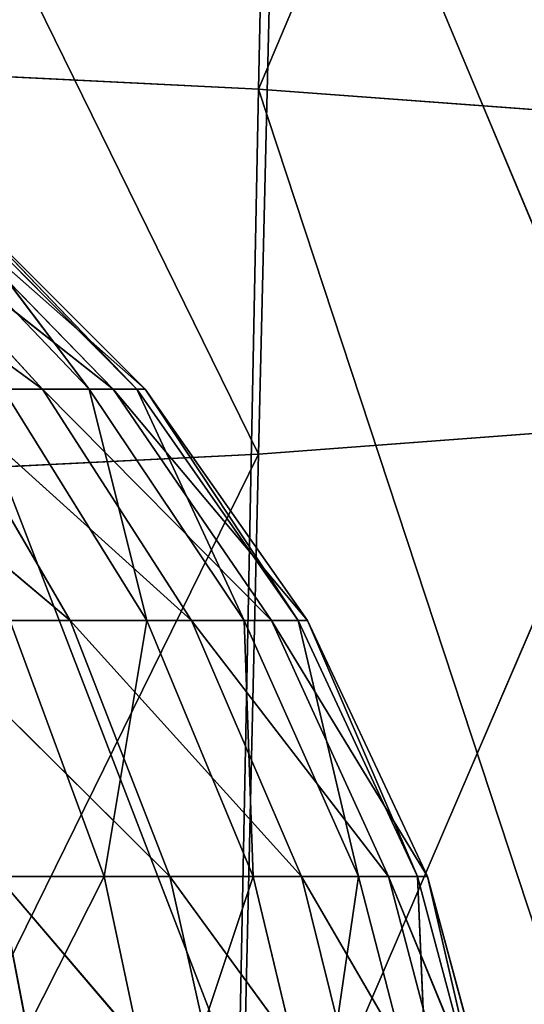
# Model space of a CAD drawing. Extents: x 382 to 531, y 0 to 277.
# Tile 409 of 656: x 462.67 to 465.36, y 74.45 to 79.69. Entities that reach past the tile are written whole.
import ezdxf

# ---------------------------------------------------------------- set-up
doc = ezdxf.new("R2010")
doc.units = 0
doc.header["$LTSCALE"] = 25.4
doc.layers.get('0').update_dxf_attribs({"color": 13, "linetype": 'CONTINUOUS'})

# ---------------------------------------------------------------- blocks, each defined once
blk = doc.blocks.new('NEWPORT-I-KINKIET-8157_STL')
at = {"color": 7}
for p, q in [((-34.3254, 90.0659, 197.7179), (-36.5173, 91.3051, 197.6096)), ((-36.5173, 91.3051, 197.6096), (-34.4307, 90.1061, 203.0283)), ((-34.3254, 90.0659, 197.7179), (-36.5173, 91.3051, 197.6096)), ((-36.5173, 91.3051, 197.6096), (-34.4307, 90.1061, 203.0283)), ((-34.3254, 90.0659, 197.7179), (-34.4307, 90.1061, 203.0283)), ((-34.3254, 90.0659, 197.7179), (-34.4307, 90.1061, 203.0283)), ((-32.5484, 88.5126, 203.1151), (-34.3254, 90.0659, 197.7179)), ((-34.3254, 90.0659, 197.7179), (-34.2192, 89.4196, 192.6968)), ((-32.4154, 88.4235, 197.8613), (-34.3254, 90.0659, 197.7179)), ((-32.5484, 88.5126, 203.1151), (-34.3254, 90.0659, 197.7179)), ((-32.4154, 88.4235, 197.8613), (-34.3254, 90.0659, 197.7179)), ((-32.281, 87.7353, 192.882), (-34.3254, 90.0659, 197.7179)), ((-32.281, 87.7353, 192.882), (-34.3254, 90.0659, 197.7179)), ((-34.3254, 90.0659, 197.7179), (-34.2192, 89.4196, 192.6968)), ((-32.4154, 69.363, 199.5179), (-34.4307, 68.4438, 204.2054)), ((-32.4154, 69.363, 199.5179), (-34.4307, 68.4438, 204.2054)), ((-34.3254, 67.7212, 199.6612), (-32.4154, 69.363, 199.5179)), ((-34.3254, 67.7212, 199.6612), (-32.4154, 69.363, 199.5179)), ((-34.2192, 66.4912, 195.206), (-32.4154, 69.363, 199.5179)), ((-34.2192, 66.4912, 195.206), (-32.4154, 69.363, 199.5179)), ((-34.3254, 67.7212, 199.6612), (-34.4307, 68.4438, 204.2054)), ((-34.3254, 67.7212, 199.6612), (-34.4307, 68.4438, 204.2054)), ((-36.5906, 67.2405, 204.271), (-34.3254, 67.7212, 199.6612)), ((-36.5906, 67.2405, 204.271), (-34.3254, 67.7212, 199.6612)), ((-36.5173, 66.4811, 199.7694), (-34.3254, 67.7212, 199.6612)), ((-36.5173, 66.4811, 199.7694), (-34.3254, 67.7212, 199.6612)), ((-36.4434, 65.2196, 195.3458), (-34.3254, 67.7212, 199.6612)), ((-36.4434, 65.2196, 195.3458), (-34.3254, 67.7212, 199.6612)), ((-34.3254, 67.7212, 199.6612), (-34.2192, 66.4912, 195.206)), ((-34.3254, 67.7212, 199.6612), (-34.2192, 66.4912, 195.206))]:
    blk.add_line(p, q, dxfattribs=at)
at = {"color": 250}
for p, q in [((-35.4325, -19.4328, 203.363), (-35.7141, -19.7065, 201.9097)), ((-35.4325, -19.4328, 203.363), (-35.7141, -19.7065, 201.9097)), ((-34.4708, -20.6184, 203.363), (-35.7141, -19.7065, 201.9097)), ((-34.4708, -20.6184, 203.363), (-35.7141, -19.7065, 201.9097)), ((-34.7967, -20.8374, 201.9097), (-35.7141, -19.7065, 201.9097)), ((-34.7967, -20.8374, 201.9097), (-35.7141, -19.7065, 201.9097)), ((-34.7967, -20.8374, 201.9097), (-36.172, -20.1517, 200.5465)), ((-34.7967, -20.8374, 201.9097), (-36.172, -20.1517, 200.5465)), ((-35.3268, -21.1937, 200.5465), (-36.172, -20.1517, 200.5465)), ((-35.3268, -21.1937, 200.5465), (-36.172, -20.1517, 200.5465)), ((-34.7967, -20.8374, 201.9097), (-34.4708, -20.6184, 203.363)), ((-34.7967, -20.8374, 201.9097), (-34.4708, -20.6184, 203.363)), ((-35.3268, -21.1937, 200.5465), (-36.7925, -20.7549, 199.3147)), ((-35.3268, -21.1937, 200.5465), (-36.7925, -20.7549, 199.3147)), ((-35.3268, -21.1937, 200.5465), (-34.7967, -20.8374, 201.9097)), ((-35.3268, -21.1937, 200.5465), (-34.7967, -20.8374, 201.9097)), ((-33.7363, -21.9567, 203.363), (-34.7967, -20.8374, 201.9097)), ((-33.7363, -21.9567, 203.363), (-34.7967, -20.8374, 201.9097)), ((-34.096, -22.114, 201.9097), (-34.7967, -20.8374, 201.9097)), ((-34.096, -22.114, 201.9097), (-34.7967, -20.8374, 201.9097)), ((-36.045, -21.6764, 199.3147), (-35.3268, -21.1937, 200.5465)), ((-36.045, -21.6764, 199.3147), (-35.3268, -21.1937, 200.5465)), ((-34.096, -22.114, 201.9097), (-35.3268, -21.1937, 200.5465)), ((-34.096, -22.114, 201.9097), (-35.3268, -21.1937, 200.5465)), ((-34.6812, -22.3699, 200.5465), (-35.3268, -21.1937, 200.5465)), ((-34.6812, -22.3699, 200.5465), (-35.3268, -21.1937, 200.5465)), ((-34.6812, -22.3699, 200.5465), (-36.045, -21.6764, 199.3147)), ((-34.6812, -22.3699, 200.5465), (-36.045, -21.6764, 199.3147)), ((-35.474, -22.7166, 199.3147), (-36.045, -21.6764, 199.3147)), ((-35.474, -22.7166, 199.3147), (-36.045, -21.6764, 199.3147)), ((-33.7363, -21.9567, 203.363), (-34.096, -22.114, 201.9097)), ((-33.7363, -21.9567, 203.363), (-34.096, -22.114, 201.9097)), ((-34.096, -22.114, 201.9097), (-34.6812, -22.3699, 200.5465)), ((-34.096, -22.114, 201.9097), (-34.6812, -22.3699, 200.5465)), ((-33.2525, -23.4046, 203.363), (-34.096, -22.114, 201.9097)), ((-33.2525, -23.4046, 203.363), (-34.096, -22.114, 201.9097)), ((-33.6345, -23.4951, 201.9097), (-34.096, -22.114, 201.9097)), ((-33.6345, -23.4951, 201.9097), (-34.096, -22.114, 201.9097)), ((-35.474, -22.7166, 199.3147), (-36.9296, -22.2709, 198.2515)), ((-35.474, -22.7166, 199.3147), (-36.9296, -22.2709, 198.2515)), ((-34.6812, -22.3699, 200.5465), (-35.474, -22.7166, 199.3147)), ((-34.6812, -22.3699, 200.5465), (-35.474, -22.7166, 199.3147)), ((-33.6345, -23.4951, 201.9097), (-34.6812, -22.3699, 200.5465)), ((-33.6345, -23.4951, 201.9097), (-34.6812, -22.3699, 200.5465)), ((-34.256, -23.6424, 200.5465), (-34.6812, -22.3699, 200.5465)), ((-34.256, -23.6424, 200.5465), (-34.6812, -22.3699, 200.5465)), ((-35.474, -22.7166, 199.3147), (-36.4506, -23.1436, 198.2515)), ((-35.474, -22.7166, 199.3147), (-36.4506, -23.1436, 198.2515)), ((-34.256, -23.6424, 200.5465), (-35.474, -22.7166, 199.3147)), ((-34.256, -23.6424, 200.5465), (-35.474, -22.7166, 199.3147)), ((-35.098, -23.842, 199.3147), (-35.474, -22.7166, 199.3147)), ((-35.098, -23.842, 199.3147), (-35.474, -22.7166, 199.3147)), ((-35.098, -23.842, 199.3147), (-36.4506, -23.1436, 198.2515)), ((-35.098, -23.842, 199.3147), (-36.4506, -23.1436, 198.2515)), ((-33.6345, -23.4951, 201.9097), (-33.2525, -23.4046, 203.363)), ((-33.6345, -23.4951, 201.9097), (-33.2525, -23.4046, 203.363)), ((-34.256, -23.6424, 200.5465), (-33.6345, -23.4951, 201.9097)), ((-34.256, -23.6424, 200.5465), (-33.6345, -23.4951, 201.9097)), ((-33.035, -24.9156, 203.363), (-33.6345, -23.4951, 201.9097)), ((-33.035, -24.9156, 203.363), (-33.6345, -23.4951, 201.9097)), ((-33.4271, -24.9365, 201.9097), (-33.6345, -23.4951, 201.9097)), ((-33.4271, -24.9365, 201.9097), (-33.6345, -23.4951, 201.9097)), ((-35.098, -23.842, 199.3147), (-34.256, -23.6424, 200.5465)), ((-35.098, -23.842, 199.3147), (-34.256, -23.6424, 200.5465)), ((-33.4271, -24.9365, 201.9097), (-34.256, -23.6424, 200.5465)), ((-33.4271, -24.9365, 201.9097), (-34.256, -23.6424, 200.5465)), ((-34.0648, -24.9704, 200.5465), (-34.256, -23.6424, 200.5465)), ((-34.0648, -24.9704, 200.5465), (-34.256, -23.6424, 200.5465)), ((-36.1351, -24.0878, 198.2515), (-35.098, -23.842, 199.3147)), ((-36.1351, -24.0878, 198.2515), (-35.098, -23.842, 199.3147)), ((-34.0648, -24.9704, 200.5465), (-35.098, -23.842, 199.3147)), ((-34.0648, -24.9704, 200.5465), (-35.098, -23.842, 199.3147)), ((-34.9289, -25.0165, 199.3147), (-35.098, -23.842, 199.3147)), ((-34.9289, -25.0165, 199.3147), (-35.098, -23.842, 199.3147)), ((-34.9289, -25.0165, 199.3147), (-36.1351, -24.0878, 198.2515)), ((-34.9289, -25.0165, 199.3147), (-36.1351, -24.0878, 198.2515)), ((-33.4271, -24.9365, 201.9097), (-34.0648, -24.9704, 200.5465)), ((-33.4271, -24.9365, 201.9097), (-34.0648, -24.9704, 200.5465)), ((-33.4803, -26.3917, 201.9097), (-33.4271, -24.9365, 201.9097)), ((-33.4803, -26.3917, 201.9097), (-33.4271, -24.9365, 201.9097)), ((-33.035, -24.9156, 203.363), (-33.4271, -24.9365, 201.9097)), ((-33.035, -24.9156, 203.363), (-33.4271, -24.9365, 201.9097)), ((-33.0908, -26.4412, 203.363), (-33.4271, -24.9365, 201.9097)), ((-33.0908, -26.4412, 203.363), (-33.4271, -24.9365, 201.9097)), ((-34.0648, -24.9704, 200.5465), (-34.9289, -25.0165, 199.3147)), ((-34.0648, -24.9704, 200.5465), (-34.9289, -25.0165, 199.3147)), ((-34.1139, -26.3113, 200.5465), (-34.0648, -24.9704, 200.5465)), ((-34.1139, -26.3113, 200.5465), (-34.0648, -24.9704, 200.5465)), ((-33.4803, -26.3917, 201.9097), (-34.0648, -24.9704, 200.5465)), ((-33.4803, -26.3917, 201.9097), (-34.0648, -24.9704, 200.5465)), ((-34.9289, -25.0165, 199.3147), (-35.9932, -25.0731, 198.2515)), ((-34.9289, -25.0165, 199.3147), (-35.9932, -25.0731, 198.2515)), ((-34.9723, -26.2022, 199.3147), (-34.9289, -25.0165, 199.3147)), ((-34.9723, -26.2022, 199.3147), (-34.9289, -25.0165, 199.3147)), ((-34.1139, -26.3113, 200.5465), (-34.9289, -25.0165, 199.3147)), ((-34.1139, -26.3113, 200.5465), (-34.9289, -25.0165, 199.3147)), ((-34.9723, -26.2022, 199.3147), (-35.9932, -25.0731, 198.2515)), ((-34.9723, -26.2022, 199.3147), (-35.9932, -25.0731, 198.2515)), ((-35.2267, -27.3612, 199.3147), (-36.0296, -26.0679, 198.2515)), ((-36.0296, -26.0679, 198.2515), (-34.9723, -26.2022, 199.3147)), ((-35.2267, -27.3612, 199.3147), (-36.0296, -26.0679, 198.2515)), ((-36.0296, -26.0679, 198.2515), (-34.9723, -26.2022, 199.3147)), ((-35.2267, -27.3612, 199.3147), (-34.9723, -26.2022, 199.3147)), ((-35.2267, -27.3612, 199.3147), (-34.9723, -26.2022, 199.3147)), ((-34.4015, -27.6218, 200.5465), (-34.9723, -26.2022, 199.3147)), ((-34.9723, -26.2022, 199.3147), (-34.1139, -26.3113, 200.5465)), ((-34.4015, -27.6218, 200.5465), (-34.9723, -26.2022, 199.3147)), ((-34.9723, -26.2022, 199.3147), (-34.1139, -26.3113, 200.5465)), ((-34.4015, -27.6218, 200.5465), (-34.1139, -26.3113, 200.5465)), ((-34.4015, -27.6218, 200.5465), (-34.1139, -26.3113, 200.5465)), ((-33.7925, -27.8141, 201.9097), (-34.1139, -26.3113, 200.5465)), ((-34.1139, -26.3113, 200.5465), (-33.4803, -26.3917, 201.9097)), ((-33.7925, -27.8141, 201.9097), (-34.1139, -26.3113, 200.5465)), ((-34.1139, -26.3113, 200.5465), (-33.4803, -26.3917, 201.9097)), ((-33.7925, -27.8141, 201.9097), (-33.4803, -26.3917, 201.9097)), ((-33.7925, -27.8141, 201.9097), (-33.4803, -26.3917, 201.9097)), ((-33.4181, -27.9323, 203.363), (-33.4803, -26.3917, 201.9097)), ((-33.4803, -26.3917, 201.9097), (-33.0908, -26.4412, 203.363)), ((-33.4181, -27.9323, 203.363), (-33.4803, -26.3917, 201.9097)), ((-33.4803, -26.3917, 201.9097), (-33.0908, -26.4412, 203.363)), ((-35.2267, -27.3612, 199.3147), (-36.2431, -27.0403, 198.2515)), ((-35.2267, -27.3612, 199.3147), (-36.2431, -27.0403, 198.2515)), ((-35.684, -28.4561, 199.3147), (-35.2267, -27.3612, 199.3147)), ((-35.684, -28.4561, 199.3147), (-35.2267, -27.3612, 199.3147)), ((-34.4015, -27.6218, 200.5465), (-35.2267, -27.3612, 199.3147)), ((-34.9186, -28.8598, 200.5465), (-35.2267, -27.3612, 199.3147)), ((-34.4015, -27.6218, 200.5465), (-35.2267, -27.3612, 199.3147)), ((-34.9186, -28.8598, 200.5465), (-35.2267, -27.3612, 199.3147)), ((-34.9186, -28.8598, 200.5465), (-34.4015, -27.6218, 200.5465)), ((-34.9186, -28.8598, 200.5465), (-34.4015, -27.6218, 200.5465)), ((-33.7925, -27.8141, 201.9097), (-34.4015, -27.6218, 200.5465)), ((-34.3537, -29.1578, 201.9097), (-34.4015, -27.6218, 200.5465)), ((-33.7925, -27.8141, 201.9097), (-34.4015, -27.6218, 200.5465)), ((-34.3537, -29.1578, 201.9097), (-34.4015, -27.6218, 200.5465)), ((-34.3537, -29.1578, 201.9097), (-33.7925, -27.8141, 201.9097)), ((-34.3537, -29.1578, 201.9097), (-33.7925, -27.8141, 201.9097)), ((-34.0064, -29.341, 203.363), (-33.7925, -27.8141, 201.9097)), ((-34.0064, -29.341, 203.363), (-33.7925, -27.8141, 201.9097)), ((-33.4181, -27.9323, 203.363), (-33.7925, -27.8141, 201.9097)), ((-33.4181, -27.9323, 203.363), (-33.7925, -27.8141, 201.9097)), ((-35.684, -28.4561, 199.3147), (-34.9186, -28.8598, 200.5465)), ((-35.684, -28.4561, 199.3147), (-34.9186, -28.8598, 200.5465)), ((-35.6484, -29.9857, 200.5465), (-34.9186, -28.8598, 200.5465)), ((-35.6484, -29.9857, 200.5465), (-34.9186, -28.8598, 200.5465)), ((-35.1458, -30.3797, 201.9097), (-34.9186, -28.8598, 200.5465)), ((-35.1458, -30.3797, 201.9097), (-34.9186, -28.8598, 200.5465)), ((-34.9186, -28.8598, 200.5465), (-34.3537, -29.1578, 201.9097)), ((-34.9186, -28.8598, 200.5465), (-34.3537, -29.1578, 201.9097)), ((-35.1458, -30.3797, 201.9097), (-34.3537, -29.1578, 201.9097)), ((-35.1458, -30.3797, 201.9097), (-34.3537, -29.1578, 201.9097)), ((-34.8368, -30.622, 203.363), (-34.3537, -29.1578, 201.9097)), ((-34.8368, -30.622, 203.363), (-34.3537, -29.1578, 201.9097)), ((-34.3537, -29.1578, 201.9097), (-34.0064, -29.341, 203.363)), ((-34.3537, -29.1578, 201.9097), (-34.0064, -29.341, 203.363)), ((-35.1458, -30.3797, 201.9097), (-35.6484, -29.9857, 200.5465)), ((-35.1458, -30.3797, 201.9097), (-35.6484, -29.9857, 200.5465)), ((-36.1433, -31.4406, 201.9097), (-35.1458, -30.3797, 201.9097)), ((-36.1433, -31.4406, 201.9097), (-35.1458, -30.3797, 201.9097)), ((-35.8825, -31.7341, 203.363), (-35.1458, -30.3797, 201.9097)), ((-35.8825, -31.7341, 203.363), (-35.1458, -30.3797, 201.9097)), ((-34.8368, -30.622, 203.363), (-35.1458, -30.3797, 201.9097)), ((-34.8368, -30.622, 203.363), (-35.1458, -30.3797, 201.9097))]:
    blk.add_line(p, q, dxfattribs=at)
at = {"color": 7}
mesh = blk.add_polyface(dxfattribs=at)
corners = [(-34.4307, 90.1061, 203.0283), (-36.5173, 91.3051, 197.6096), (-36.5906, 91.3088, 202.9627)]
mesh.append_faces([[corners[k] for k in face] for face in [(0, 1, 2)]], dxfattribs={"color": 7})
mesh = blk.add_polyface(dxfattribs=at)
corners = [(-34.4307, 90.1061, 203.0283), (-34.3254, 90.0659, 197.7179), (-36.5173, 91.3051, 197.6096)]
mesh.append_faces([[corners[k] for k in face] for face in [(0, 1, 2)]], dxfattribs={"color": 7})
mesh = blk.add_polyface(dxfattribs=at)
corners = [(-34.3254, 90.0659, 197.7179), (-34.2192, 89.4196, 192.6968), (-36.5173, 91.3051, 197.6096)]
mesh.append_faces([[corners[k] for k in face] for face in [(0, 1, 2)]], dxfattribs={"color": 7})
mesh = blk.add_polyface(dxfattribs=at)
corners = [(-36.5173, 91.3051, 197.6096), (-34.2192, 89.4196, 192.6968), (-36.4434, 90.6903, 192.5568)]
mesh.append_faces([[corners[k] for k in face] for face in [(0, 1, 2)]], dxfattribs={"color": 7})
mesh = blk.add_polyface(dxfattribs=at)
corners = [(-32.5484, 88.5126, 203.1151), (-34.3254, 90.0659, 197.7179), (-34.4307, 90.1061, 203.0283)]
mesh.append_faces([[corners[k] for k in face] for face in [(0, 1, 2)]], dxfattribs={"color": 7})
mesh = blk.add_polyface(dxfattribs=at)
corners = [(-32.5484, 88.5126, 203.1151), (-32.4154, 88.4235, 197.8613), (-34.3254, 90.0659, 197.7179)]
mesh.append_faces([[corners[k] for k in face] for face in [(0, 1, 2)]], dxfattribs={"color": 7})
mesh = blk.add_polyface(dxfattribs=at)
corners = [(-32.4154, 88.4235, 197.8613), (-32.281, 87.7353, 192.882), (-34.3254, 90.0659, 197.7179)]
mesh.append_faces([[corners[k] for k in face] for face in [(0, 1, 2)]], dxfattribs={"color": 7})
mesh = blk.add_polyface(dxfattribs=at)
corners = [(-34.3254, 90.0659, 197.7179), (-32.281, 87.7353, 192.882), (-34.2192, 89.4196, 192.6968)]
mesh.append_faces([[corners[k] for k in face] for face in [(0, 1, 2)]], dxfattribs={"color": 7})
mesh = blk.add_polyface(dxfattribs=at)
corners = [(-34.4307, 68.4438, 204.2054), (-32.4154, 69.363, 199.5179), (-32.5484, 70.037, 204.1186)]
mesh.append_faces([[corners[k] for k in face] for face in [(0, 1, 2)]], dxfattribs={"color": 7})
mesh = blk.add_polyface(dxfattribs=at)
corners = [(-34.4307, 68.4438, 204.2054), (-34.3254, 67.7212, 199.6612), (-32.4154, 69.363, 199.5179)]
mesh.append_faces([[corners[k] for k in face] for face in [(0, 1, 2)]], dxfattribs={"color": 7})
mesh = blk.add_polyface(dxfattribs=at)
corners = [(-34.3254, 67.7212, 199.6612), (-34.2192, 66.4912, 195.206), (-32.4154, 69.363, 199.5179)]
mesh.append_faces([[corners[k] for k in face] for face in [(0, 1, 2)]], dxfattribs={"color": 7})
mesh = blk.add_polyface(dxfattribs=at)
corners = [(-32.4154, 69.363, 199.5179), (-34.2192, 66.4912, 195.206), (-32.281, 68.1749, 195.0208)]
mesh.append_faces([[corners[k] for k in face] for face in [(0, 1, 2)]], dxfattribs={"color": 7})
mesh = blk.add_polyface(dxfattribs=at)
corners = [(-36.5906, 67.2405, 204.271), (-34.3254, 67.7212, 199.6612), (-34.4307, 68.4438, 204.2054)]
mesh.append_faces([[corners[k] for k in face] for face in [(0, 1, 2)]], dxfattribs={"color": 7})
mesh = blk.add_polyface(dxfattribs=at)
corners = [(-36.5906, 67.2405, 204.271), (-36.5173, 66.4811, 199.7694), (-34.3254, 67.7212, 199.6612)]
mesh.append_faces([[corners[k] for k in face] for face in [(0, 1, 2)]], dxfattribs={"color": 7})
mesh = blk.add_polyface(dxfattribs=at)
corners = [(-36.5173, 66.4811, 199.7694), (-36.4434, 65.2196, 195.3458), (-34.3254, 67.7212, 199.6612)]
mesh.append_faces([[corners[k] for k in face] for face in [(0, 1, 2)]], dxfattribs={"color": 7})
mesh = blk.add_polyface(dxfattribs=at)
corners = [(-34.3254, 67.7212, 199.6612), (-36.4434, 65.2196, 195.3458), (-34.2192, 66.4912, 195.206)]
mesh.append_faces([[corners[k] for k in face] for face in [(0, 1, 2)]], dxfattribs={"color": 7})
at = {"color": 250}
mesh = blk.add_polyface(dxfattribs=at)
corners = [(-35.4325, -19.4328, 203.363), (-36.8186, -18.7576, 201.9097), (-36.5905, -18.438, 203.363)]
mesh.append_faces([[corners[k] for k in face] for face in [(0, 1, 2)]], dxfattribs={"color": 250})
mesh = blk.add_polyface(dxfattribs=at)
corners = [(-35.4325, -19.4328, 203.363), (-35.7141, -19.7065, 201.9097), (-36.8186, -18.7576, 201.9097)]
mesh.append_faces([[corners[k] for k in face] for face in [(0, 1, 2)]], dxfattribs={"color": 250})
mesh = blk.add_polyface(dxfattribs=at)
corners = [(-35.4325, -19.4328, 203.363), (-34.4708, -20.6184, 203.363), (-35.7141, -19.7065, 201.9097)]
mesh.append_faces([[corners[k] for k in face] for face in [(0, 1, 2)]], dxfattribs={"color": 250})
mesh = blk.add_polyface(dxfattribs=at)
corners = [(-35.7141, -19.7065, 201.9097), (-34.7967, -20.8374, 201.9097), (-36.172, -20.1517, 200.5465)]
mesh.append_faces([[corners[k] for k in face] for face in [(0, 1, 2)]], dxfattribs={"color": 250})
mesh = blk.add_polyface(dxfattribs=at)
corners = [(-35.7141, -19.7065, 201.9097), (-34.4708, -20.6184, 203.363), (-34.7967, -20.8374, 201.9097)]
mesh.append_faces([[corners[k] for k in face] for face in [(0, 1, 2)]], dxfattribs={"color": 250})
mesh = blk.add_polyface(dxfattribs=at)
corners = [(-36.172, -20.1517, 200.5465), (-35.3268, -21.1937, 200.5465), (-36.7925, -20.7549, 199.3147)]
mesh.append_faces([[corners[k] for k in face] for face in [(0, 1, 2)]], dxfattribs={"color": 250})
mesh = blk.add_polyface(dxfattribs=at)
corners = [(-36.172, -20.1517, 200.5465), (-34.7967, -20.8374, 201.9097), (-35.3268, -21.1937, 200.5465)]
mesh.append_faces([[corners[k] for k in face] for face in [(0, 1, 2)]], dxfattribs={"color": 250})
mesh = blk.add_polyface(dxfattribs=at)
corners = [(-34.4708, -20.6184, 203.363), (-33.7363, -21.9567, 203.363), (-34.7967, -20.8374, 201.9097)]
mesh.append_faces([[corners[k] for k in face] for face in [(0, 1, 2)]], dxfattribs={"color": 250})
mesh = blk.add_polyface(dxfattribs=at)
corners = [(-36.7925, -20.7549, 199.3147), (-35.3268, -21.1937, 200.5465), (-36.045, -21.6764, 199.3147)]
mesh.append_faces([[corners[k] for k in face] for face in [(0, 1, 2)]], dxfattribs={"color": 250})
mesh = blk.add_polyface(dxfattribs=at)
corners = [(-34.7967, -20.8374, 201.9097), (-34.096, -22.114, 201.9097), (-35.3268, -21.1937, 200.5465)]
mesh.append_faces([[corners[k] for k in face] for face in [(0, 1, 2)]], dxfattribs={"color": 250})
mesh = blk.add_polyface(dxfattribs=at)
corners = [(-34.7967, -20.8374, 201.9097), (-33.7363, -21.9567, 203.363), (-34.096, -22.114, 201.9097)]
mesh.append_faces([[corners[k] for k in face] for face in [(0, 1, 2)]], dxfattribs={"color": 250})
mesh = blk.add_polyface(dxfattribs=at)
corners = [(-35.3268, -21.1937, 200.5465), (-34.6812, -22.3699, 200.5465), (-36.045, -21.6764, 199.3147)]
mesh.append_faces([[corners[k] for k in face] for face in [(0, 1, 2)]], dxfattribs={"color": 250})
mesh = blk.add_polyface(dxfattribs=at)
corners = [(-35.3268, -21.1937, 200.5465), (-34.096, -22.114, 201.9097), (-34.6812, -22.3699, 200.5465)]
mesh.append_faces([[corners[k] for k in face] for face in [(0, 1, 2)]], dxfattribs={"color": 250})
mesh = blk.add_polyface(dxfattribs=at)
corners = [(-35.474, -22.7166, 199.3147), (-36.9296, -22.2709, 198.2515), (-36.045, -21.6764, 199.3147)]
mesh.append_faces([[corners[k] for k in face] for face in [(0, 1, 2)]], dxfattribs={"color": 250})
mesh = blk.add_polyface(dxfattribs=at)
corners = [(-36.045, -21.6764, 199.3147), (-34.6812, -22.3699, 200.5465), (-35.474, -22.7166, 199.3147)]
mesh.append_faces([[corners[k] for k in face] for face in [(0, 1, 2)]], dxfattribs={"color": 250})
mesh = blk.add_polyface(dxfattribs=at)
corners = [(-33.7363, -21.9567, 203.363), (-33.2525, -23.4046, 203.363), (-34.096, -22.114, 201.9097)]
mesh.append_faces([[corners[k] for k in face] for face in [(0, 1, 2)]], dxfattribs={"color": 250})
mesh = blk.add_polyface(dxfattribs=at)
corners = [(-34.096, -22.114, 201.9097), (-33.6345, -23.4951, 201.9097), (-34.6812, -22.3699, 200.5465)]
mesh.append_faces([[corners[k] for k in face] for face in [(0, 1, 2)]], dxfattribs={"color": 250})
mesh = blk.add_polyface(dxfattribs=at)
corners = [(-34.096, -22.114, 201.9097), (-33.2525, -23.4046, 203.363), (-33.6345, -23.4951, 201.9097)]
mesh.append_faces([[corners[k] for k in face] for face in [(0, 1, 2)]], dxfattribs={"color": 250})
mesh = blk.add_polyface(dxfattribs=at)
corners = [(-35.474, -22.7166, 199.3147), (-36.4506, -23.1436, 198.2515), (-36.9296, -22.2709, 198.2515)]
mesh.append_faces([[corners[k] for k in face] for face in [(0, 1, 2)]], dxfattribs={"color": 250})
mesh = blk.add_polyface(dxfattribs=at)
corners = [(-34.6812, -22.3699, 200.5465), (-34.256, -23.6424, 200.5465), (-35.474, -22.7166, 199.3147)]
mesh.append_faces([[corners[k] for k in face] for face in [(0, 1, 2)]], dxfattribs={"color": 250})
mesh = blk.add_polyface(dxfattribs=at)
corners = [(-34.6812, -22.3699, 200.5465), (-33.6345, -23.4951, 201.9097), (-34.256, -23.6424, 200.5465)]
mesh.append_faces([[corners[k] for k in face] for face in [(0, 1, 2)]], dxfattribs={"color": 250})
mesh = blk.add_polyface(dxfattribs=at)
corners = [(-35.098, -23.842, 199.3147), (-36.4506, -23.1436, 198.2515), (-35.474, -22.7166, 199.3147)]
mesh.append_faces([[corners[k] for k in face] for face in [(0, 1, 2)]], dxfattribs={"color": 250})
mesh = blk.add_polyface(dxfattribs=at)
corners = [(-35.474, -22.7166, 199.3147), (-34.256, -23.6424, 200.5465), (-35.098, -23.842, 199.3147)]
mesh.append_faces([[corners[k] for k in face] for face in [(0, 1, 2)]], dxfattribs={"color": 250})
mesh = blk.add_polyface(dxfattribs=at)
corners = [(-35.098, -23.842, 199.3147), (-36.1351, -24.0878, 198.2515), (-36.4506, -23.1436, 198.2515)]
mesh.append_faces([[corners[k] for k in face] for face in [(0, 1, 2)]], dxfattribs={"color": 250})
mesh = blk.add_polyface(dxfattribs=at)
corners = [(-33.2525, -23.4046, 203.363), (-33.035, -24.9156, 203.363), (-33.6345, -23.4951, 201.9097)]
mesh.append_faces([[corners[k] for k in face] for face in [(0, 1, 2)]], dxfattribs={"color": 250})
mesh = blk.add_polyface(dxfattribs=at)
corners = [(-33.6345, -23.4951, 201.9097), (-33.4271, -24.9365, 201.9097), (-34.256, -23.6424, 200.5465)]
mesh.append_faces([[corners[k] for k in face] for face in [(0, 1, 2)]], dxfattribs={"color": 250})
mesh = blk.add_polyface(dxfattribs=at)
corners = [(-33.6345, -23.4951, 201.9097), (-33.035, -24.9156, 203.363), (-33.4271, -24.9365, 201.9097)]
mesh.append_faces([[corners[k] for k in face] for face in [(0, 1, 2)]], dxfattribs={"color": 250})
mesh = blk.add_polyface(dxfattribs=at)
corners = [(-34.256, -23.6424, 200.5465), (-34.0648, -24.9704, 200.5465), (-35.098, -23.842, 199.3147)]
mesh.append_faces([[corners[k] for k in face] for face in [(0, 1, 2)]], dxfattribs={"color": 250})
mesh = blk.add_polyface(dxfattribs=at)
corners = [(-34.256, -23.6424, 200.5465), (-33.4271, -24.9365, 201.9097), (-34.0648, -24.9704, 200.5465)]
mesh.append_faces([[corners[k] for k in face] for face in [(0, 1, 2)]], dxfattribs={"color": 250})
mesh = blk.add_polyface(dxfattribs=at)
corners = [(-34.9289, -25.0165, 199.3147), (-36.1351, -24.0878, 198.2515), (-35.098, -23.842, 199.3147)]
mesh.append_faces([[corners[k] for k in face] for face in [(0, 1, 2)]], dxfattribs={"color": 250})
mesh = blk.add_polyface(dxfattribs=at)
corners = [(-35.098, -23.842, 199.3147), (-34.0648, -24.9704, 200.5465), (-34.9289, -25.0165, 199.3147)]
mesh.append_faces([[corners[k] for k in face] for face in [(0, 1, 2)]], dxfattribs={"color": 250})
mesh = blk.add_polyface(dxfattribs=at)
corners = [(-34.9289, -25.0165, 199.3147), (-35.9932, -25.0731, 198.2515), (-36.1351, -24.0878, 198.2515)]
mesh.append_faces([[corners[k] for k in face] for face in [(0, 1, 2)]], dxfattribs={"color": 250})
mesh = blk.add_polyface(dxfattribs=at)
corners = [(-33.4271, -24.9365, 201.9097), (-33.4803, -26.3917, 201.9097), (-34.0648, -24.9704, 200.5465)]
mesh.append_faces([[corners[k] for k in face] for face in [(0, 1, 2)]], dxfattribs={"color": 250})
mesh = blk.add_polyface(dxfattribs=at)
corners = [(-33.4271, -24.9365, 201.9097), (-33.0908, -26.4412, 203.363), (-33.4803, -26.3917, 201.9097)]
mesh.append_faces([[corners[k] for k in face] for face in [(0, 1, 2)]], dxfattribs={"color": 250})
mesh = blk.add_polyface(dxfattribs=at)
corners = [(-33.035, -24.9156, 203.363), (-33.0908, -26.4412, 203.363), (-33.4271, -24.9365, 201.9097)]
mesh.append_faces([[corners[k] for k in face] for face in [(0, 1, 2)]], dxfattribs={"color": 250})
mesh = blk.add_polyface(dxfattribs=at)
corners = [(-34.0648, -24.9704, 200.5465), (-34.1139, -26.3113, 200.5465), (-34.9289, -25.0165, 199.3147)]
mesh.append_faces([[corners[k] for k in face] for face in [(0, 1, 2)]], dxfattribs={"color": 250})
mesh = blk.add_polyface(dxfattribs=at)
corners = [(-34.0648, -24.9704, 200.5465), (-33.4803, -26.3917, 201.9097), (-34.1139, -26.3113, 200.5465)]
mesh.append_faces([[corners[k] for k in face] for face in [(0, 1, 2)]], dxfattribs={"color": 250})
mesh = blk.add_polyface(dxfattribs=at)
corners = [(-34.9289, -25.0165, 199.3147), (-34.9723, -26.2022, 199.3147), (-35.9932, -25.0731, 198.2515)]
mesh.append_faces([[corners[k] for k in face] for face in [(0, 1, 2)]], dxfattribs={"color": 250})
mesh = blk.add_polyface(dxfattribs=at)
corners = [(-34.9289, -25.0165, 199.3147), (-34.1139, -26.3113, 200.5465), (-34.9723, -26.2022, 199.3147)]
mesh.append_faces([[corners[k] for k in face] for face in [(0, 1, 2)]], dxfattribs={"color": 250})
mesh = blk.add_polyface(dxfattribs=at)
corners = [(-35.9932, -25.0731, 198.2515), (-34.9723, -26.2022, 199.3147), (-36.0296, -26.0679, 198.2515)]
mesh.append_faces([[corners[k] for k in face] for face in [(0, 1, 2)]], dxfattribs={"color": 250})
mesh = blk.add_polyface(dxfattribs=at)
corners = [(-35.2267, -27.3612, 199.3147), (-36.2431, -27.0403, 198.2515), (-36.0296, -26.0679, 198.2515)]
mesh.append_faces([[corners[k] for k in face] for face in [(0, 1, 2)]], dxfattribs={"color": 250})
mesh = blk.add_polyface(dxfattribs=at)
corners = [(-34.9723, -26.2022, 199.3147), (-35.2267, -27.3612, 199.3147), (-36.0296, -26.0679, 198.2515)]
mesh.append_faces([[corners[k] for k in face] for face in [(0, 1, 2)]], dxfattribs={"color": 250})
mesh = blk.add_polyface(dxfattribs=at)
corners = [(-34.9723, -26.2022, 199.3147), (-34.4015, -27.6218, 200.5465), (-35.2267, -27.3612, 199.3147)]
mesh.append_faces([[corners[k] for k in face] for face in [(0, 1, 2)]], dxfattribs={"color": 250})
mesh = blk.add_polyface(dxfattribs=at)
corners = [(-34.9723, -26.2022, 199.3147), (-34.1139, -26.3113, 200.5465), (-34.4015, -27.6218, 200.5465)]
mesh.append_faces([[corners[k] for k in face] for face in [(0, 1, 2)]], dxfattribs={"color": 250})
mesh = blk.add_polyface(dxfattribs=at)
corners = [(-34.1139, -26.3113, 200.5465), (-33.7925, -27.8141, 201.9097), (-34.4015, -27.6218, 200.5465)]
mesh.append_faces([[corners[k] for k in face] for face in [(0, 1, 2)]], dxfattribs={"color": 250})
mesh = blk.add_polyface(dxfattribs=at)
corners = [(-34.1139, -26.3113, 200.5465), (-33.4803, -26.3917, 201.9097), (-33.7925, -27.8141, 201.9097)]
mesh.append_faces([[corners[k] for k in face] for face in [(0, 1, 2)]], dxfattribs={"color": 250})
mesh = blk.add_polyface(dxfattribs=at)
corners = [(-33.4803, -26.3917, 201.9097), (-33.4181, -27.9323, 203.363), (-33.7925, -27.8141, 201.9097)]
mesh.append_faces([[corners[k] for k in face] for face in [(0, 1, 2)]], dxfattribs={"color": 250})
mesh = blk.add_polyface(dxfattribs=at)
corners = [(-33.4803, -26.3917, 201.9097), (-33.0908, -26.4412, 203.363), (-33.4181, -27.9323, 203.363)]
mesh.append_faces([[corners[k] for k in face] for face in [(0, 1, 2)]], dxfattribs={"color": 250})
mesh = blk.add_polyface(dxfattribs=at)
corners = [(-35.2267, -27.3612, 199.3147), (-35.684, -28.4561, 199.3147), (-36.2431, -27.0403, 198.2515)]
mesh.append_faces([[corners[k] for k in face] for face in [(0, 1, 2)]], dxfattribs={"color": 250})
mesh = blk.add_polyface(dxfattribs=at)
corners = [(-35.2267, -27.3612, 199.3147), (-34.9186, -28.8598, 200.5465), (-35.684, -28.4561, 199.3147)]
mesh.append_faces([[corners[k] for k in face] for face in [(0, 1, 2)]], dxfattribs={"color": 250})
mesh = blk.add_polyface(dxfattribs=at)
corners = [(-35.2267, -27.3612, 199.3147), (-34.4015, -27.6218, 200.5465), (-34.9186, -28.8598, 200.5465)]
mesh.append_faces([[corners[k] for k in face] for face in [(0, 1, 2)]], dxfattribs={"color": 250})
mesh = blk.add_polyface(dxfattribs=at)
corners = [(-34.4015, -27.6218, 200.5465), (-34.3537, -29.1578, 201.9097), (-34.9186, -28.8598, 200.5465)]
mesh.append_faces([[corners[k] for k in face] for face in [(0, 1, 2)]], dxfattribs={"color": 250})
mesh = blk.add_polyface(dxfattribs=at)
corners = [(-34.4015, -27.6218, 200.5465), (-33.7925, -27.8141, 201.9097), (-34.3537, -29.1578, 201.9097)]
mesh.append_faces([[corners[k] for k in face] for face in [(0, 1, 2)]], dxfattribs={"color": 250})
mesh = blk.add_polyface(dxfattribs=at)
corners = [(-33.7925, -27.8141, 201.9097), (-34.0064, -29.341, 203.363), (-34.3537, -29.1578, 201.9097)]
mesh.append_faces([[corners[k] for k in face] for face in [(0, 1, 2)]], dxfattribs={"color": 250})
mesh = blk.add_polyface(dxfattribs=at)
corners = [(-33.7925, -27.8141, 201.9097), (-33.4181, -27.9323, 203.363), (-34.0064, -29.341, 203.363)]
mesh.append_faces([[corners[k] for k in face] for face in [(0, 1, 2)]], dxfattribs={"color": 250})
mesh = blk.add_polyface(dxfattribs=at)
corners = [(-35.684, -28.4561, 199.3147), (-34.9186, -28.8598, 200.5465), (-35.6484, -29.9857, 200.5465)]
mesh.append_faces([[corners[k] for k in face] for face in [(0, 1, 2)]], dxfattribs={"color": 250})
mesh = blk.add_polyface(dxfattribs=at)
corners = [(-34.9186, -28.8598, 200.5465), (-35.1458, -30.3797, 201.9097), (-35.6484, -29.9857, 200.5465)]
mesh.append_faces([[corners[k] for k in face] for face in [(0, 1, 2)]], dxfattribs={"color": 250})
mesh = blk.add_polyface(dxfattribs=at)
corners = [(-34.9186, -28.8598, 200.5465), (-34.3537, -29.1578, 201.9097), (-35.1458, -30.3797, 201.9097)]
mesh.append_faces([[corners[k] for k in face] for face in [(0, 1, 2)]], dxfattribs={"color": 250})
mesh = blk.add_polyface(dxfattribs=at)
corners = [(-34.3537, -29.1578, 201.9097), (-34.8368, -30.622, 203.363), (-35.1458, -30.3797, 201.9097)]
mesh.append_faces([[corners[k] for k in face] for face in [(0, 1, 2)]], dxfattribs={"color": 250})
mesh = blk.add_polyface(dxfattribs=at)
corners = [(-34.3537, -29.1578, 201.9097), (-34.0064, -29.341, 203.363), (-34.8368, -30.622, 203.363)]
mesh.append_faces([[corners[k] for k in face] for face in [(0, 1, 2)]], dxfattribs={"color": 250})
mesh = blk.add_polyface(dxfattribs=at)
corners = [(-35.6484, -29.9857, 200.5465), (-35.1458, -30.3797, 201.9097), (-36.1433, -31.4406, 201.9097)]
mesh.append_faces([[corners[k] for k in face] for face in [(0, 1, 2)]], dxfattribs={"color": 250})
mesh = blk.add_polyface(dxfattribs=at)
corners = [(-35.1458, -30.3797, 201.9097), (-35.8825, -31.7341, 203.363), (-36.1433, -31.4406, 201.9097)]
mesh.append_faces([[corners[k] for k in face] for face in [(0, 1, 2)]], dxfattribs={"color": 250})
mesh = blk.add_polyface(dxfattribs=at)
corners = [(-35.1458, -30.3797, 201.9097), (-34.8368, -30.622, 203.363), (-35.8825, -31.7341, 203.363)]
mesh.append_faces([[corners[k] for k in face] for face in [(0, 1, 2)]], dxfattribs={"color": 250})

msp = doc.modelspace()

# ---------------------------------------------------------------- block references
at = {"color": 0, "extrusion": (0, -1, 6.12323e-17)}
msp.add_blockref('NEWPORT-I-KINKIET-8157_STL', (498.2704, 722.7769, -277.036), dxfattribs=at)

doc.saveas('drawing.dxf')
